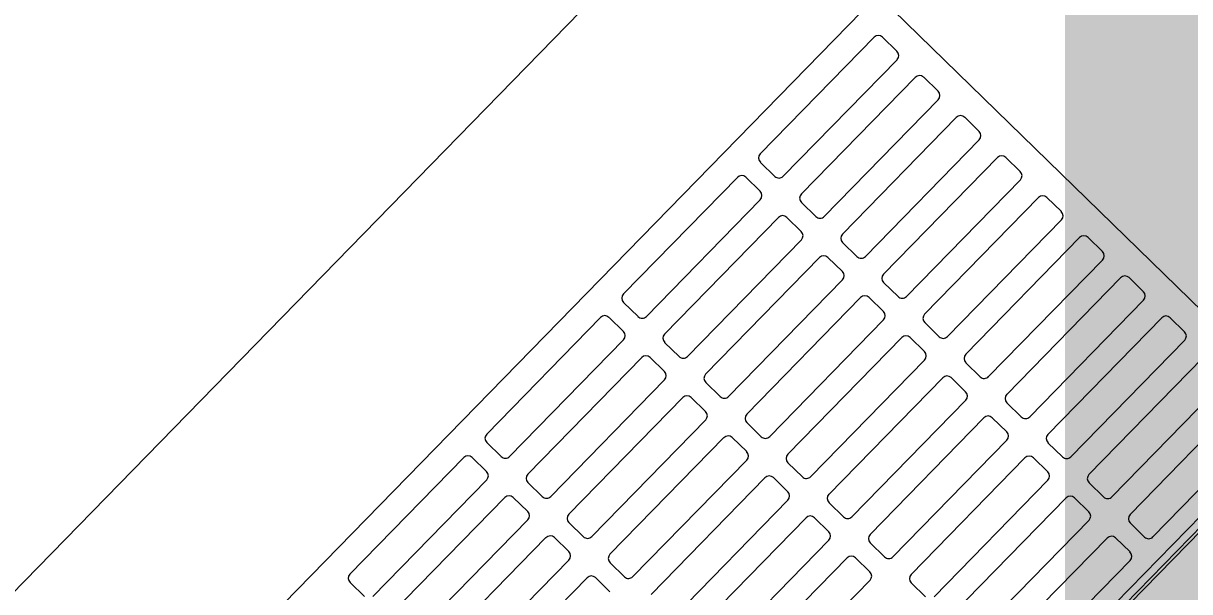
# Model space of a CAD drawing. Extents: x 2253035 to 2279930, y 13774972 to 13793443.
# Drawn here: x 2255493.784 to 2255496.681, y 13791427.624 to 13791429.036 of the extents above; entities that cross this region are included whole.
import ezdxf

# ---------------------------------------------------------------- set-up
doc = ezdxf.new("R2010")
doc.units = 0
for name, color, linetype in [('E_Utility_ATT_Xbox', 7, 'Continuous'), ('E_Utility_Fiber Optic_Fiber Optic Cable_FOC', 7, 'Continuous'), ('E_Utility_Gas_Gas Line_GL_Elevation', 7, 'Continuous'), ('E_Utility_Water_Water Line_WL_Description', 7, 'Continuous')]:
    doc.layers.add(name, color=color, linetype=linetype)

msp = doc.modelspace()

# ---------------------------------------------------------------- linework, layer by layer
at = {"layer": 'E_Utility_ATT_Xbox'}
msp.add_line((2255494.8589, 13791428.033), (2255494.8589, 13791428.033), dxfattribs=at)
at = {"layer": 'E_Utility_Fiber Optic_Fiber Optic Cable_FOC'}
for p, q in [((2255493.1042, 13791426.9508), (2255495.8979, 13791429.8136)), ((2255493.8113, 13791426.9595), (2255495.9065, 13791429.1066)), ((2255495.9065, 13791429.1066), (2255498.0536, 13791427.0113)), ((2255494.8822, 13791425.9147), (2255496.9771, 13791428.0615)), ((2255496.9824, 13791428.0563), (2255494.8875, 13791425.9095))]:
    msp.add_line(p, q, dxfattribs=at)
for points in [[(2255495.8972, 13791429.0015), (2255495.6144, 13791428.7118)], [(2255495.9539, 13791428.9669), (2255495.9181, 13791429.0018)], [(2255495.6714, 13791428.6562), (2255495.9542, 13791428.9459)], [(2255495.9992, 13791428.902), (2255495.7164, 13791428.6122)], [(2255496.0559, 13791428.8673), (2255496.0202, 13791428.9022)], [(2255495.7734, 13791428.5566), (2255496.0562, 13791428.8464)], [(2255496.1012, 13791428.8024), (2255495.8185, 13791428.5126)], [(2255496.158, 13791428.7677), (2255496.1222, 13791428.8027)], [(2255495.8755, 13791428.457), (2255496.1582, 13791428.7468)], [(2255496.2033, 13791428.7028), (2255495.9205, 13791428.413)], [(2255496.26, 13791428.6682), (2255496.2242, 13791428.7031)], [(2255495.6147, 13791428.6908), (2255495.6504, 13791428.6559)], [(2255495.5575, 13791428.6535), (2255495.2747, 13791428.3637)], [(2255495.6142, 13791428.6188), (2255495.5784, 13791428.6537)], [(2255495.9775, 13791428.3574), (2255496.2603, 13791428.6472)], [(2255495.3317, 13791428.3081), (2255495.6145, 13791428.5979)], [(2255495.7167, 13791428.5912), (2255495.7525, 13791428.5563)], [(2255496.3053, 13791428.6032), (2255496.0226, 13791428.3135)], [(2255496.3621, 13791428.5686), (2255496.3263, 13791428.6035)], [(2255495.6595, 13791428.5539), (2255495.3768, 13791428.2641)], [(2255495.7163, 13791428.5192), (2255495.6805, 13791428.5541)], [(2255496.0795, 13791428.2579), (2255496.3623, 13791428.5476)], [(2255495.4337, 13791428.2085), (2255495.7165, 13791428.4983)], [(2255495.8187, 13791428.4917), (2255495.8545, 13791428.4568)], [(2255496.4074, 13791428.5037), (2255496.1246, 13791428.2139)], [(2255496.4641, 13791428.469), (2255496.4283, 13791428.5039)], [(2255495.7616, 13791428.4543), (2255495.4788, 13791428.1645)], [(2255495.8183, 13791428.4197), (2255495.7825, 13791428.4546)], [(2255496.1816, 13791428.1583), (2255496.4644, 13791428.4481)], [(2255496.5094, 13791428.4041), (2255496.2266, 13791428.1143)], [(2255496.5661, 13791428.3694), (2255496.5304, 13791428.4044)], [(2255495.5358, 13791428.1089), (2255495.8186, 13791428.3987)], [(2255495.9208, 13791428.3921), (2255495.9566, 13791428.3572)], [(2255495.8636, 13791428.3547), (2255495.5808, 13791428.065)], [(2255495.9203, 13791428.3201), (2255495.8846, 13791428.355)], [(2255496.2836, 13791428.0587), (2255496.5664, 13791428.3485)], [(2255495.275, 13791428.3427), (2255495.3108, 13791428.3078)], [(2255495.2178, 13791428.3054), (2255494.935, 13791428.0156)], [(2255495.2746, 13791428.2707), (2255495.2388, 13791428.3056)], [(2255495.6378, 13791428.0094), (2255495.9206, 13791428.2991)], [(2255496.0228, 13791428.2925), (2255496.0586, 13791428.2576)], [(2255496.6114, 13791428.3045), (2255496.3287, 13791428.0147)], [(2255496.6682, 13791428.2699), (2255496.6324, 13791428.3048)], [(2255494.992, 13791427.96), (2255495.2748, 13791428.2498)], [(2255495.377, 13791428.2432), (2255495.4128, 13791428.2083)], [(2255495.9657, 13791428.2552), (2255495.6829, 13791427.9654)], [(2255496.0224, 13791428.2205), (2255495.9866, 13791428.2554)], [(2255496.3857, 13791427.9591), (2255496.6684, 13791428.2489)], [(2255495.3199, 13791428.2058), (2255495.0371, 13791427.916)], [(2255495.3766, 13791428.1711), (2255495.3408, 13791428.2061)], [(2255496.7135, 13791428.2049), (2255496.4307, 13791427.9152)], [(2255495.7399, 13791427.9098), (2255496.0226, 13791428.1996)], [(2255496.1248, 13791428.193), (2255496.1606, 13791428.158)], [(2255495.0941, 13791427.8604), (2255495.3768, 13791428.1502)], [(2255495.4791, 13791428.1436), (2255495.5148, 13791428.1087)], [(2255496.0677, 13791428.1556), (2255495.7849, 13791427.8658)], [(2255496.1244, 13791428.1209), (2255496.0886, 13791428.1558)], [(2255496.4877, 13791427.8596), (2255496.7705, 13791428.1493)], [(2255495.4219, 13791428.1062), (2255495.1391, 13791427.8165)], [(2255495.4786, 13791428.0716), (2255495.4428, 13791428.1065)], [(2255495.8419, 13791427.8102), (2255496.1247, 13791428.1)], [(2255496.2269, 13791428.0934), (2255496.2627, 13791428.0585)], [(2255496.8155, 13791428.1054), (2255496.5327, 13791427.8156)], [(2255496.1697, 13791428.056), (2255495.887, 13791427.7662)], [(2255496.2265, 13791428.0214), (2255496.1907, 13791428.0563)], [(2255495.1961, 13791427.7609), (2255495.4789, 13791428.0506)], [(2255495.5811, 13791428.044), (2255495.6169, 13791428.0091)], [(2255496.5897, 13791427.76), (2255496.8725, 13791428.0498)], [(2255495.5239, 13791428.0067), (2255495.2412, 13791427.7169)], [(2255495.5807, 13791427.972), (2255495.5449, 13791428.0069)], [(2255495.9439, 13791427.7106), (2255496.2267, 13791428.0004)], [(2255494.9353, 13791427.9947), (2255494.9711, 13791427.9597)], [(2255496.3289, 13791427.9938), (2255496.3647, 13791427.9589)], [(2255494.8781, 13791427.9573), (2255494.5954, 13791427.6675)], [(2255494.9349, 13791427.9226), (2255494.8991, 13791427.9576)], [(2255495.2982, 13791427.6613), (2255495.5809, 13791427.951)], [(2255495.6831, 13791427.9444), (2255495.7189, 13791427.9095)], [(2255496.2718, 13791427.9564), (2255495.989, 13791427.6667)], [(2255496.3285, 13791427.9218), (2255496.2927, 13791427.9567)], [(2255494.6524, 13791427.6119), (2255494.9351, 13791427.9017)], [(2255495.0373, 13791427.8951), (2255495.0731, 13791427.8602)], [(2255495.626, 13791427.9071), (2255495.3432, 13791427.6173)], [(2255495.6827, 13791427.8724), (2255495.6469, 13791427.9073)], [(2255496.046, 13791427.6111), (2255496.3288, 13791427.9008)], [(2255496.431, 13791427.8942), (2255496.4667, 13791427.8593)], [(2255494.9802, 13791427.8577), (2255494.6974, 13791427.568)], [(2255495.0369, 13791427.8231), (2255495.0011, 13791427.858)], [(2255496.3738, 13791427.8569), (2255496.091, 13791427.5671)], [(2255496.4305, 13791427.8222), (2255496.3948, 13791427.8571)], [(2255495.4002, 13791427.5617), (2255495.683, 13791427.8515)], [(2255495.7852, 13791427.8449), (2255495.821, 13791427.81)], [(2255494.7544, 13791427.5123), (2255495.0372, 13791427.8021)], [(2255495.1394, 13791427.7955), (2255495.1752, 13791427.7606)], [(2255495.728, 13791427.8075), (2255495.4452, 13791427.5177)], [(2255495.7847, 13791427.7728), (2255495.749, 13791427.8078)], [(2255496.148, 13791427.5115), (2255496.4308, 13791427.8013)], [(2255496.533, 13791427.7947), (2255496.5688, 13791427.7597)], [(2255495.0822, 13791427.7582), (2255494.7995, 13791427.4684)], [(2255495.139, 13791427.7235), (2255495.1032, 13791427.7584)], [(2255495.5022, 13791427.4621), (2255495.785, 13791427.7519)], [(2255495.8872, 13791427.7453), (2255495.923, 13791427.7104)], [(2255496.4758, 13791427.7573), (2255496.1931, 13791427.4675)], [(2255496.5326, 13791427.7226), (2255496.4968, 13791427.7575)], [(2255495.8301, 13791427.7079), (2255495.5473, 13791427.4182)], [(2255495.8868, 13791427.6733), (2255495.851, 13791427.7082)], [(2255494.8564, 13791427.4128), (2255495.1392, 13791427.7025)], [(2255495.2414, 13791427.6959), (2255495.2772, 13791427.661)], [(2255496.2501, 13791427.4119), (2255496.5328, 13791427.7017)], [(2255495.1843, 13791427.6586), (2255494.9015, 13791427.3688)], [(2255495.241, 13791427.6239), (2255495.2052, 13791427.6588)], [(2255495.6043, 13791427.3626), (2255495.887, 13791427.6523)], [(2255494.5956, 13791427.6466), (2255494.6314, 13791427.6117)], [(2255495.9893, 13791427.6457), (2255496.025, 13791427.6108)]]:
    msp.add_lwpolyline(points, dxfattribs=at)
for centre, start, end in [((2255495.9078, 13791428.9912), 45.7003, 135.7003), ((2255495.9436, 13791428.9563), 315.7003, 45.7003), ((2255496.0098, 13791428.8916), 45.7003, 135.7003), ((2255496.0456, 13791428.8567), 315.7003, 45.7003), ((2255496.1118, 13791428.792), 45.7003, 135.7003), ((2255496.1476, 13791428.7571), 315.7003, 45.7003), ((2255495.625, 13791428.7014), 135.7003, 225.7003), ((2255496.2139, 13791428.6925), 45.7003, 135.7003), ((2255496.2497, 13791428.6576), 315.7003, 45.7003), ((2255495.5681, 13791428.6431), 45.7003, 135.7003), ((2255495.6608, 13791428.6665), 225.7003, 315.7003), ((2255495.6039, 13791428.6082), 315.7003, 45.7003), ((2255495.727, 13791428.6019), 135.7003, 225.7003), ((2255496.3159, 13791428.5929), 45.7003, 135.7003), ((2255495.6701, 13791428.5435), 45.7003, 135.7003), ((2255495.7628, 13791428.5669), 225.7003, 315.7003), ((2255496.3517, 13791428.558), 315.7003, 45.7003), ((2255495.7059, 13791428.5086), 315.7003, 45.7003), ((2255495.8291, 13791428.5023), 135.7003, 225.7003), ((2255496.418, 13791428.4933), 45.7003, 135.7003), ((2255496.4537, 13791428.4584), 315.7003, 45.7003), ((2255495.7722, 13791428.444), 45.7003, 135.7003), ((2255495.8649, 13791428.4674), 225.7003, 315.7003), ((2255495.808, 13791428.4091), 315.7003, 45.7003), ((2255495.9311, 13791428.4027), 135.7003, 225.7003), ((2255496.52, 13791428.3937), 45.7003, 135.7003), ((2255495.2853, 13791428.3533), 135.7003, 225.7003), ((2255495.8742, 13791428.3444), 45.7003, 135.7003), ((2255495.9669, 13791428.3678), 225.7003, 315.7003), ((2255496.5558, 13791428.3588), 315.7003, 45.7003), ((2255495.91, 13791428.3095), 315.7003, 45.7003), ((2255495.2284, 13791428.295), 45.7003, 135.7003), ((2255495.3211, 13791428.3184), 225.7003, 315.7003), ((2255496.0332, 13791428.3031), 135.7003, 225.7003), ((2255496.622, 13791428.2942), 45.7003, 135.7003), ((2255495.2642, 13791428.2601), 315.7003, 45.7003), ((2255495.3874, 13791428.2538), 135.7003, 225.7003), ((2255495.9763, 13791428.2448), 45.7003, 135.7003), ((2255496.6578, 13791428.2593), 315.7003, 45.7003), ((2255496.0689, 13791428.2682), 225.7003, 315.7003), ((2255495.3305, 13791428.1955), 45.7003, 135.7003), ((2255495.4231, 13791428.2189), 225.7003, 315.7003), ((2255496.012, 13791428.2099), 315.7003, 45.7003), ((2255496.1352, 13791428.2036), 135.7003, 225.7003), ((2255495.3662, 13791428.1605), 315.7003, 45.7003), ((2255495.4894, 13791428.1542), 135.7003, 225.7003), ((2255496.0783, 13791428.1452), 45.7003, 135.7003), ((2255496.171, 13791428.1686), 225.7003, 315.7003), ((2255496.1141, 13791428.1103), 315.7003, 45.7003), ((2255496.2372, 13791428.104), 135.7003, 225.7003), ((2255495.4325, 13791428.0959), 45.7003, 135.7003), ((2255495.5252, 13791428.1193), 225.7003, 315.7003), ((2255495.4683, 13791428.061), 315.7003, 45.7003), ((2255495.5914, 13791428.0546), 135.7003, 225.7003), ((2255496.1803, 13791428.0457), 45.7003, 135.7003), ((2255496.273, 13791428.0691), 225.7003, 315.7003), ((2255494.9456, 13791428.0053), 135.7003, 225.7003), ((2255495.5345, 13791427.9963), 45.7003, 135.7003), ((2255495.6272, 13791428.0197), 225.7003, 315.7003), ((2255496.2161, 13791428.0108), 315.7003, 45.7003), ((2255496.3393, 13791428.0044), 135.7003, 225.7003), ((2255495.5703, 13791427.9614), 315.7003, 45.7003), ((2255494.8887, 13791427.947), 45.7003, 135.7003), ((2255494.9814, 13791427.9703), 225.7003, 315.7003), ((2255495.6935, 13791427.955), 135.7003, 225.7003), ((2255496.2824, 13791427.9461), 45.7003, 135.7003), ((2255496.3751, 13791427.9695), 225.7003, 315.7003), ((2255494.9245, 13791427.912), 315.7003, 45.7003), ((2255495.0477, 13791427.9057), 135.7003, 225.7003), ((2255495.6366, 13791427.8967), 45.7003, 135.7003), ((2255496.3182, 13791427.9112), 315.7003, 45.7003), ((2255496.4413, 13791427.9048), 135.7003, 225.7003), ((2255495.7293, 13791427.9201), 225.7003, 315.7003), ((2255494.9908, 13791427.8474), 45.7003, 135.7003), ((2255495.0835, 13791427.8708), 225.7003, 315.7003), ((2255495.6724, 13791427.8618), 315.7003, 45.7003), ((2255495.7955, 13791427.8555), 135.7003, 225.7003), ((2255496.3844, 13791427.8465), 45.7003, 135.7003), ((2255496.4771, 13791427.8699), 225.7003, 315.7003), ((2255495.0266, 13791427.8125), 315.7003, 45.7003), ((2255495.1497, 13791427.8061), 135.7003, 225.7003), ((2255495.7386, 13791427.7972), 45.7003, 135.7003), ((2255495.8313, 13791427.8206), 225.7003, 315.7003), ((2255496.4202, 13791427.8116), 315.7003, 45.7003), ((2255496.5434, 13791427.8053), 135.7003, 225.7003), ((2255495.7744, 13791427.7622), 315.7003, 45.7003), ((2255495.8976, 13791427.7559), 135.7003, 225.7003), ((2255495.0928, 13791427.7478), 45.7003, 135.7003), ((2255495.1855, 13791427.7712), 225.7003, 315.7003), ((2255496.4865, 13791427.7469), 45.7003, 135.7003), ((2255496.5791, 13791427.7703), 225.7003, 315.7003), ((2255495.1286, 13791427.7129), 315.7003, 45.7003), ((2255495.2518, 13791427.7065), 135.7003, 225.7003), ((2255495.8407, 13791427.6976), 45.7003, 135.7003), ((2255495.9333, 13791427.721), 225.7003, 315.7003), ((2255496.5222, 13791427.712), 315.7003, 45.7003), ((2255494.606, 13791427.6572), 135.7003, 225.7003), ((2255495.1949, 13791427.6482), 45.7003, 135.7003), ((2255495.2875, 13791427.6716), 225.7003, 315.7003), ((2255495.8764, 13791427.6627), 315.7003, 45.7003), ((2255495.9996, 13791427.6563), 135.7003, 225.7003)]:
    msp.add_arc(centre, 0.0148, start, end, dxfattribs=at)
at = {"layer": 'E_Utility_Water_Water Line_WL_Description'}
msp.add_lwpolyline([(2255476.3569, 13791406.9555), (2255661.7906, 13791596.9969), (2255567.5323, 13791614.8679), (2255403.1636, 13791450.1914), (2255444.3214, 13791406.1066)], dxfattribs=at)

# ---------------------------------------------------------------- texts
at = {"layer": 'E_Utility_Gas_Gas Line_GL_Elevation'}
msp.add_text('B27', height=4, dxfattribs=at).set_placement((2255495.9324, 13791426.9854))

doc.saveas('drawing.dxf')
